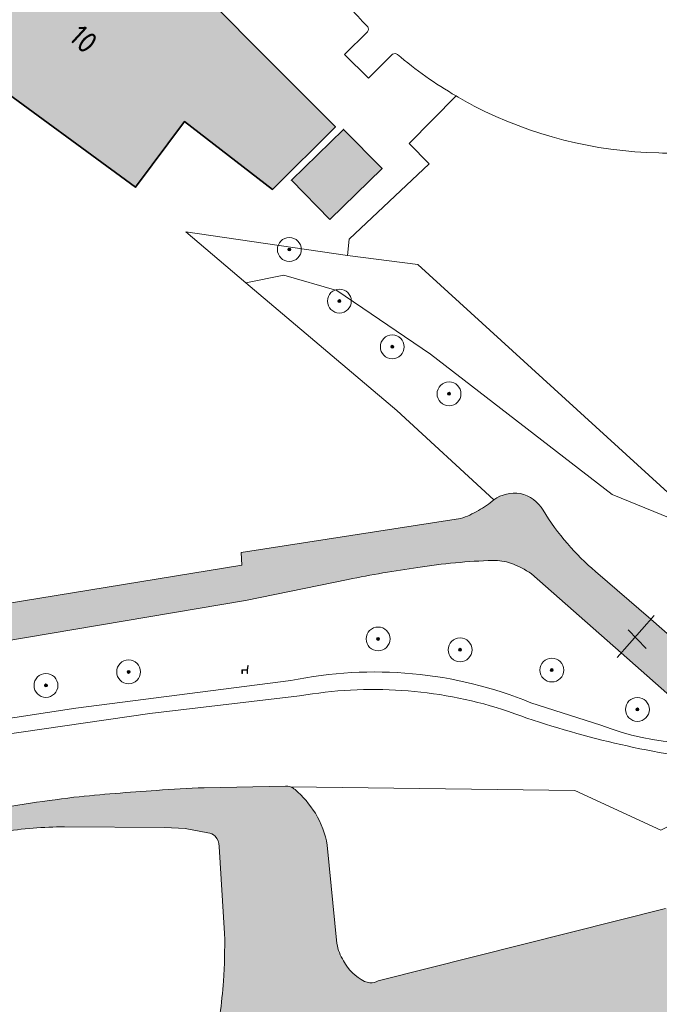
# Model space of a CAD drawing. Header units: metres. Extents: x 125349 to 128236, y 501602 to 503797.
# Tile 584 of 656: x 127441 to 127495, y 502848 to 502930. Entities that reach past the tile are written whole.
import ezdxf
from ezdxf.enums import TextEntityAlignment as Align

# ---------------------------------------------------------------- set-up
doc = ezdxf.new("R2010")
doc.units = ezdxf.units.M
doc.layers.get('0').update_dxf_attribs({"linetype": 'CONTINUOUS'})
for name, color, linetype, lineweight in [('B-WE-GR-BEPLANTING_CULTUUR_BOSPLANTSOEN-GV', 90, 'CONTINUOUS', 18), ('B-WE-GR-BOOM-S-500', 90, 'CONTINUOUS', 18), ('B-WE-GR-GROENVOORZIENING-GV', 80, 'CONTINUOUS', 18), ('B-WE-IE-MEUBILAIR_WEGMEUBILAIR-S', 7, 'CONTINUOUS', 18), ('B-WE-KW-KUNSTWERK_DUIKER-G', 170, 'CONTINUOUS', 18), ('B-WE-KW-KUNSTWERK_STUW-G', 170, 'CONTINUOUS', 18), ('B-WE-OG-BEBOUWING-GV', 7, 'CONTINUOUS', 35), ('B-WE-OG-BEBOUWING-T18', 10, 'CONTINUOUS', 18), ('B-WE-OG-TERREIN_BEGROEID-GV', 7, 'CONTINUOUS', 18), ('B-WE-OG-TERREIN_ERF-GV', 7, 'CONTINUOUS', 18), ('B-WE-OG-WATER-GV', 130, 'CONTINUOUS', 18), ('B-WE-OG-WATER_SLOOT-GV', 120, 'CONTINUOUS', 18), ('B-WE-VH-GESLOTENVERHARDING-GV', 10, 'CONTINUOUS', 18)]:
    doc.layers.add(name, color=color, linetype=linetype, lineweight=lineweight)
for name, color, linetype, lineweight, true_color in [('B-WE-OG-BEBOUWING-V', 7, 'CONTINUOUS', 18, 0xcc646e), ('B-WE-OG-WATER-V', 7, 'CONTINUOUS', 18, 0xbee8ff), ('B-WE-OG-WATER_SLOOT-V', 7, 'CONTINUOUS', 18, 0x73e9ff)]:
    doc.layers.add(name, color=color, linetype=linetype, lineweight=lineweight, true_color=true_color)
doc.styles.add('NLCS-ISO-M1000-T18', font='NLCS-ISO.ttf', dxfattribs={"height": 1.8})

# ---------------------------------------------------------------- blocks, each defined once
blk = doc.blocks.new('SIE-WEG_ZITBANK-SO')
at = {"color": 0, "linetype": 'ByBlock', "lineweight": 18}
blk.add_lwpolyline([(-0.9124999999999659, -1.631292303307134), (-0.9124999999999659, -0.1999999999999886), (1.087500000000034, -0.1999999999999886), (1.087500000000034, -1.631292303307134), (1.287500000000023, -1.631292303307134), (1.287500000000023, -0.2124515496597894), (1.536122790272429, 1.776530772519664), (1.334566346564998, 1.776530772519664), (1.112500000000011, 0), (-1.112499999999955, 0), (-1.112499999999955, -1.631292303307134)], close=True, dxfattribs=at)
blk = doc.blocks.new('SGR-BOOM_01-SO')
at = {"linetype": 'ByBlock', "lineweight": 18}
h = blk.add_hatch(color=0, dxfattribs=at)
h.dxf.hatch_style = 1
edge = h.paths.add_edge_path()
edge.add_arc((0, 0), 0.25, 0, 360)
at = {"color": 0, "linetype": 'ByBlock', "lineweight": 18}
for radius in [2, 0.25]:
    blk.add_circle((0, 0), radius, dxfattribs=at)

msp = doc.modelspace()

# ---------------------------------------------------------------- hatches: boundary and pattern name
at = {"layer": 'B-WE-OG-BEBOUWING-V'}
for points in [[(127438.336, 502925.34), (127451.015, 502916.063), (127455.116, 502921.569), (127462.485, 502915.881), (127467.757, 502921.131), (127461.244, 502927.671), (127458.119, 502930.812), (127458.263, 502930.956), (127458.037, 502931.181), (127457.894, 502931.039), (127451.828, 502937.135), (127451.976, 502937.282), (127451.747, 502937.511), (127451.6, 502937.365), (127447.11, 502941.886), (127442.889, 502937.701), (127440.612, 502939.354), (127440.424, 502939.094), (127440.586, 502938.977), (127437.863, 502935.245), (127435.286, 502931.712), (127435.12, 502931.827), (127434.932, 502931.58), (127440.124, 502927.787)], [(127467.292, 502913.37), (127471.659, 502917.637), (127470.751, 502918.562), (127469.352, 502919.986), (127468.44, 502920.914), (127464.073, 502916.647)]]:
    msp.add_hatch(color=256, dxfattribs=at).paths.add_polyline_path(points)
at = {"layer": 'B-WE-OG-WATER-V'}
h = msp.add_hatch(color=256, dxfattribs=at)
edge = h.paths.add_edge_path()
edge.add_line((127371.414, 502836.698), (127372.735, 502836.008))
edge.add_arc((127373.2363162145, 502836.9488265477), 1.066054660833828, 241.9492299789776, 281.4532015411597)
edge.add_arc((127373.2334282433, 502836.952488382), 1.070219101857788, 281.5658071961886, 319.3987742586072)
edge.add_line((127374.046, 502836.256), (127382.594, 502843.009))
edge.add_arc((127393.2829739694, 502828.835882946), 17.7519410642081, 120.04847417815, 127.02259114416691, ccw=False)
edge.add_line((127384.394, 502844.202), (127385.9, 502845.037))
edge.add_line((127385.9, 502845.037), (127387.458, 502845.753))
edge.add_line((127387.458, 502845.753), (127389.077, 502846.325))
edge.add_line((127389.077, 502846.325), (127390.75, 502846.717))
edge.add_arc((127386.0403442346, 502877.5061616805), 31.14728454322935, 278.6968214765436, 286.3338298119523)
edge.add_arc((127386.5606920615, 502873.5361810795), 27.19819814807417, 287.634019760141, 293.6012313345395)
edge.add_line((127397.45, 502848.613), (127400.303, 502850.132))
edge.add_arc((127401.0237571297, 502848.5268450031), 1.759549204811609, 82.4153989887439, 114.18134384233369, ccw=False)
edge.add_arc((127400.8674468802, 502848.6246670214), 1.691563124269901, 43.0783058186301, 76.72055261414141, ccw=False)
edge.add_line((127402.103, 502849.78), (127405.91, 502843.518))
edge.add_arc((127384.3091738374, 502831.6251345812), 24.65838475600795, 12.152309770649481, 28.836062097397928, ccw=False)
edge.add_arc((127386.4252649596, 502832.167490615), 22.47569991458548, 3.286511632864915, 11.936282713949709, ccw=False)
edge.add_arc((127417.3495418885, 502833.7965726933), 8.492373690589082, 182.298369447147, 195.549607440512)
edge.add_arc((127416.775345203, 502833.4490707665), 7.8481217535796, 194.2291345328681, 210.8552276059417)
edge.add_line((127410.038, 502829.424), (127410.092, 502829.335))
edge.add_line((127410.092, 502829.335), (127410.466, 502828.813))
edge.add_arc((127448.383440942, 502856.1315586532), 46.73367067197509, 215.7717974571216, 216.3983486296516)
edge.add_arc((127421.2563207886, 502837.1999209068), 13.69176608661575, 219.9946648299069, 231.9637319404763)
edge.add_arc((127419.1064572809, 502833.3687979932), 9.37341693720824, 227.8813041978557, 239.3005285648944)
edge.add_line((127414.321, 502825.309), (127417.927, 502822.95))
edge.add_arc((127422.2315951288, 502828.8835947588), 7.330558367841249, 234.0405563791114, 247.4804400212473)
edge.add_arc((127421.0068091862, 502825.3778855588), 3.629227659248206, 244.1428836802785, 258.3830508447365)
edge.add_arc((127407.8046550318, 502775.8277414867), 47.65604107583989, 72.82633985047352, 74.8293421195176, ccw=False)
edge.add_arc((127410.5181536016, 502788.8573389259), 34.42903785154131, 68.15875367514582, 70.73781083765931, ccw=False)
edge.add_arc((127414.4197191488, 502800.6825570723), 22.01487929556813, 61.66072035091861, 66.1337637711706, ccw=False)
edge.add_arc((127414.0625794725, 502799.9679543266), 22.81338323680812, 56.569633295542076, 61.72320332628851, ccw=False)
edge.add_arc((127414.6423841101, 502802.9527019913), 20.03665130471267, 43.90336289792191, 53.249305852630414, ccw=False)
edge.add_arc((127417.5887839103, 502804.9148456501), 16.5650648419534, 32.02450484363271, 46.08094067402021, ccw=False)
edge.add_line((127431.633, 502813.699), (127432.537, 502812.507))
edge.add_arc((127436.9437357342, 502814.7817350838), 4.959207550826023, 207.3025580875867, 236.2979577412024)
edge.add_arc((127436.9933097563, 502814.7470442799), 4.958223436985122, 235.5989199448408, 260.6995093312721)
edge.add_line((127436.192, 502809.854), (127451.6, 502807.65))
edge.add_arc((127459.4938032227, 502892.7562998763), 85.47160000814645, 264.7008473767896, 269.068306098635)
edge.add_arc((127457.3958231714, 502926.0666645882), 118.7727758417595, 270.3416252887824, 273.6514168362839)
edge.add_arc((127465.10290785, 502806.6480853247), 0.8983542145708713, 55.78903547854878, 99.15334910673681, ccw=False)
edge.add_arc((127465.0692068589, 502806.2824279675), 1.232570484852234, 22.494351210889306, 64.07911368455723, ccw=False)
edge.add_line((127466.208, 502806.754), (127467.711, 502803.668))
edge.add_arc((127468.6783670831, 502803.9148595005), 0.9983680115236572, 194.3156113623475, 245.4147905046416)
edge.add_arc((127468.7327446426, 502803.9439834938), 1.048140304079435, 243.3736907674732, 306.8269419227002)
edge.add_line((127469.361, 502803.105), (127471.388, 502803.944))
edge.add_line((127471.388, 502803.944), (127473.464, 502804.804))
edge.add_arc((127472.5575890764, 502806.3409529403), 1.784322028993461, 300.5297827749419, 322.2272478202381)
edge.add_arc((127472.2194915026, 502806.2613120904), 2.020911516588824, 329.9064468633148, 344.4044468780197)
edge.add_line((127474.166, 502805.718), (127475.697, 502812.528))
edge.add_line((127475.697, 502812.528), (127478.26, 502823.928))
edge.add_arc((127481.2272063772, 502823.5447016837), 2.991860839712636, 116.12067873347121, 172.6393970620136, ccw=False)
edge.add_line((127479.91, 502826.231), (127483.554, 502828.179))
edge.add_line((127483.554, 502828.179), (127491.311, 502832.326))
edge.add_arc((127487.3573170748, 502839.0559105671), 7.805338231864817, 300.4333526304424, 313.3064426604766)
edge.add_arc((127487.4764995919, 502838.6424786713), 7.425347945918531, 314.8255197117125, 326.3689239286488)
edge.add_line((127493.659, 502834.53), (127494.311, 502835.433))
edge.add_line((127494.311, 502835.433), (127500, 502843.563))
edge.add_line((127500, 502843.563), (127502.103, 502846.623))
edge.add_arc((127502.8690187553, 502846.4434447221), 0.786781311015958, 113.1265441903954, 166.8079973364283, ccw=False)
edge.add_arc((127502.8836421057, 502846.430841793), 0.8041598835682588, 66.44561218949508, 113.73204899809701, ccw=False)
edge.add_line((127503.205, 502847.168), (127504.224, 502846.87))
edge.add_line((127504.224, 502846.87), (127505.196, 502846.585))
edge.add_line((127505.196, 502846.585), (127505.334, 502846.545))
edge.add_line((127505.334, 502846.545), (127505.951, 502846.365))
edge.add_line((127505.951, 502846.365), (127507.317, 502848.644))
edge.add_line((127507.317, 502848.644), (127506.876, 502849.046))
edge.add_line((127506.876, 502849.046), (127506.743, 502849.168))
edge.add_line((127506.743, 502849.168), (127506.493, 502849.396))
edge.add_line((127506.493, 502849.396), (127505.714, 502850.108))
edge.add_line((127505.714, 502850.108), (127502.963, 502852.622))
edge.add_line((127502.963, 502852.622), (127502.364, 502853.124))
edge.add_line((127502.364, 502853.124), (127501.664, 502853.425))
edge.add_line((127501.664, 502853.425), (127500, 502854.268))
edge.add_line((127500, 502854.268), (127497.274, 502855.51))
edge.add_arc((127496.1032092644, 502852.7350709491), 3.011807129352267, 67.12427455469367, 87.09210342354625)
edge.add_arc((127496.1383272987, 502852.9662392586), 2.779252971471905, 87.5733892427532, 105.2990882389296)
edge.add_line((127495.405, 502855.647), (127471.342, 502849.593))
edge.add_arc((127470.7152996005, 502850.6537170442), 1.232020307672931, 266.4959669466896, 300.5757457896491, ccw=False)
edge.add_arc((127470.7644999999, 502850.8739999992), 1.455335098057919, 246.8350110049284, 265.09250205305, ccw=False)
edge.add_arc((127472.1141432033, 502853.255520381), 4.186820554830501, 208.6518144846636, 242.67135487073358, ccw=False)
edge.add_arc((127471.9291634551, 502853.406847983), 4.103033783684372, 189.9626194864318, 211.7462965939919, ccw=False)
edge.add_line((127467.888, 502852.697), (127467.081, 502860.951))
edge.add_arc((127458.6494681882, 502859.3001197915), 8.591631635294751, 11.07827010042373, 30.14691337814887)
edge.add_arc((127458.67799832, 502859.0216221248), 8.710565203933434, 31.82550558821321, 49.14489668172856)
edge.add_arc((127463.5919277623, 502864.7026841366), 1.199162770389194, 49.16751317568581, 70.2065845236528)
edge.add_arc((127463.5866534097, 502864.6779122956), 1.224261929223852, 70.3669103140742, 90.9666308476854)
edge.add_line((127463.566, 502865.902), (127456.776, 502865.762))
edge.add_arc((127459.8263491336, 502776.5312932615), 89.28282956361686, 91.9578921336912, 94.53173537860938)
edge.add_arc((127463.5245389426, 502694.8671892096), 171.0061950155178, 93.60502601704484, 95.92774862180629)
edge.add_arc((127466.3742531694, 502699.9201861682), 166.3083899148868, 97.08413099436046, 99.9800967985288)
edge.add_line((127437.552, 502863.712), (127432.239, 502862.504))
edge.add_line((127432.239, 502862.504), (127429.284, 502862.026))
edge.add_line((127429.284, 502862.026), (127423.724, 502861.069))
edge.add_line((127423.724, 502861.069), (127415.008, 502859.536))
edge.add_line((127415.008, 502859.536), (127410.6, 502858.719))
edge.add_arc((127413.6492154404, 502843.3258082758), 15.69229321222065, 101.2045895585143, 115.1022325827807)
edge.add_arc((127410.7489411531, 502848.249147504), 10.01799561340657, 112.025502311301, 125.8623444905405)
edge.add_arc((127379.4178955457, 502887.7271980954), 40.39453017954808, 301.04863481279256, 309.074875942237, ccw=False)
edge.add_arc((127386.3327567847, 502874.9341168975), 25.87665024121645, 292.01356355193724, 302.54130390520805, ccw=False)
edge.add_arc((127384.9261325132, 502877.9757345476), 29.22421881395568, 285.07325108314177, 292.3350907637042, ccw=False)
edge.add_line((127392.526, 502849.757), (127390.268, 502849.071))
edge.add_line((127390.268, 502849.071), (127385.054, 502847.123))
edge.add_arc((127397.0657666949, 502816.090121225), 33.27644969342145, 111.1597174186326, 114.2471701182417)
edge.add_arc((127390.513953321, 502832.2766786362), 15.8415007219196, 116.6840746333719, 127.2054309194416)
edge.add_line((127380.935, 502844.894), (127371.831, 502837.39))
edge.add_line((127371.831, 502837.39), (127371.155, 502836.833))
edge.add_line((127371.155, 502836.833), (127371.414, 502836.698))
edge = h.paths.add_edge_path(flags=16)
edge.add_arc((127428.0290852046, 502839.8470175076), 18.23892643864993, 221.0383265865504, 243.1944993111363)
edge.add_arc((127426.2799450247, 502836.2633699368), 14.25167645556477, 242.9737398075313, 279.878685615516)
edge.add_arc((127428.5091848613, 502823.4359809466), 1.23203041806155, 280.0885687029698, 302.7675929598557)
edge.add_line((127429.176, 502822.4), (127452.483, 502837.628))
edge.add_arc((127445.1672922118, 502848.851778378), 13.39749161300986, 303.0964844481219, 323.485926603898)
edge.add_arc((127447.9045479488, 502847.2299481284), 10.2376755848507, 321.6653939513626, 331.3409813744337)
edge.add_arc((127438.9422804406, 502851.4431397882), 20.13158041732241, 333.0523935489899, 338.2063807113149)
edge.add_arc((127411.4212721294, 502852.9924007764), 47.08641423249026, 348.9517889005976, 355.8294322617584)
edge.add_arc((127412.6814518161, 502852.6819278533), 45.8075108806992, 356.1021103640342, 361.0683305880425)
edge.add_line((127458.481, 502853.536), (127458.03, 502860.836))
edge.add_arc((127456.8321430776, 502860.8477499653), 1.197914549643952, 359.4379947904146, 405.0132953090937)
edge.add_arc((127456.8833128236, 502860.8264409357), 1.177927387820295, 47.50719287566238, 80.4372089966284)
edge.add_line((127457.079, 502861.988), (127455.176, 502862.341))
edge.add_line((127455.176, 502862.341), (127453.475, 502862.441))
edge.add_line((127453.475, 502862.441), (127445.071, 502862.492))
edge.add_arc((127445.612946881, 502822.0697620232), 40.42587079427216, 90.76812690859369, 98.23300488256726)
edge.add_arc((127443.9570981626, 502830.554664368), 31.79412268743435, 97.4693418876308, 103.4405307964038)
edge.add_line((127436.567, 502861.478), (127432.715, 502860.585))
edge.add_line((127432.715, 502860.585), (127420.509, 502858.531))
edge.add_line((127420.509, 502858.531), (127412.558, 502857.181))
edge.add_arc((127416.153757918, 502838.0975573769), 19.41924965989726, 100.6707300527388, 112.5585592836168)
edge.add_arc((127416.5532447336, 502838.0132771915), 19.6532180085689, 113.5398782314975, 126.1636743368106)
edge.add_line((127404.956, 502853.88), (127403.103, 502852.271))
edge.add_line((127403.103, 502852.271), (127407.608, 502844.653))
edge.add_arc((127383.9633766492, 502830.8501290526), 27.37859491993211, 21.670101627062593, 30.274828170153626, ccw=False)
edge.add_arc((127384.0438966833, 502831.5445277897), 27.05435504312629, 10.890547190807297, 20.366292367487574, ccw=False)
edge.add_arc((127381.8921315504, 502829.9175432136), 29.49881700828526, 5.232967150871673, 13.204740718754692, ccw=False)
edge.add_arc((127430.4703064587, 502838.555482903), 20.10226669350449, 197.2091923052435, 205.1381306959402)
edge.add_arc((127420.5380006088, 502835.7219856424), 10.04415443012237, 214.6171562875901, 231.4024992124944)
at = {"layer": 'B-WE-OG-WATER_SLOOT-V'}
h = msp.add_hatch(color=256, dxfattribs=at)
edge = h.paths.add_edge_path()
edge.add_line((127417.499, 502877.742), (127414.104, 502877.361))
edge.add_line((127414.104, 502877.361), (127414.057, 502877.356))
edge.add_line((127414.057, 502877.356), (127413.946, 502877.343))
edge.add_arc((127423.4825353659, 502795.9336759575), 81.96599019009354, 96.68135099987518, 99.25786978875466)
edge.add_arc((127419.3132445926, 502814.2448405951), 63.23340274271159, 98.19847281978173, 103.4615177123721)
edge.add_arc((127428.2106786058, 502789.9458202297), 88.9865586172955, 105.3911535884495, 111.7819246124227)
edge.add_arc((127433.8872155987, 502770.9080837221), 108.7862569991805, 110.8374473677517, 114.8386428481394)
edge.add_line((127388.19, 502869.631), (127387.948, 502869.514))
edge.add_line((127387.948, 502869.514), (127381.038, 502866.175))
edge.add_arc((127395.6029357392, 502830.6488858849), 38.39586093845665, 112.2925645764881, 118.3269691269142)
edge.add_arc((127392.8742040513, 502833.3042861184), 34.78239568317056, 116.4454838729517, 123.7819824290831)
edge.add_line((127373.534, 502862.214), (127368.129, 502858.368))
edge.add_arc((127366.6315625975, 502860.6579957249), 2.736128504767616, 245.110284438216, 303.18083401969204, ccw=False)
edge.add_arc((127366.5550136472, 502860.6917174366), 2.735779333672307, 191.9982213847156, 246.8620649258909, ccw=False)
edge.add_line((127363.879, 502860.123), (127359.756, 502883.606))
edge.add_line((127359.756, 502883.606), (127359.664, 502884.132))
edge.add_line((127359.664, 502884.132), (127358.209, 502893.638))
edge.add_line((127358.209, 502893.638), (127354.042, 502918.753))
edge.add_arc((127353.3098367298, 502918.4960475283), 0.7759430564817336, 19.33850682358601, 51.58228781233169)
edge.add_arc((127353.294406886, 502918.3939832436), 0.8670194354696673, 54.97650491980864, 79.32578705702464)
edge.add_arc((127353.45, 502919.236), 0.01118033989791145, 63.43494882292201, 100.3048464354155)
edge.add_arc((127353.2964747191, 502918.380929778), 0.8792255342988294, 80.07613006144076, 97.80987438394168)
edge.add_line((127353.177, 502919.252), (127352.695, 502919.201))
edge.add_arc((127352.8561622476, 502918.5048488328), 0.714562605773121, 103.0346174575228, 148.331210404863)
edge.add_arc((127352.8188547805, 502918.3782530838), 0.7600165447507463, 138.6864788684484, 185.2280716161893)
edge.add_arc((127352.8595014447, 502918.3838294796), 0.801004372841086, 185.360362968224, 197.1225945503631)
edge.add_line((127352.094, 502918.148), (127352.145, 502917.703))
edge.add_line((127352.145, 502917.703), (127355.608, 502894.087))
edge.add_line((127355.608, 502894.087), (127357.414, 502881.68))
edge.add_line((127357.414, 502881.68), (127358.618, 502874.875))
edge.add_line((127358.618, 502874.875), (127362.328, 502855.852))
edge.add_arc((127365.5218282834, 502856.2839561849), 3.22290633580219, 187.7023547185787, 210.0103264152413)
edge.add_arc((127364.9667539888, 502855.8849389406), 2.543583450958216, 208.480670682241, 234.1203815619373)
edge.add_arc((127365.2137461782, 502855.9200627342), 2.722726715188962, 230.3394835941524, 276.7125285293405)
edge.add_arc((127365.2678630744, 502855.9023208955), 2.699275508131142, 275.6156506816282, 309.4501327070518)
edge.add_line((127366.983, 502853.818), (127368.233, 502854.565))
edge.add_line((127368.233, 502854.565), (127373.334, 502858.72))
edge.add_arc((127384.6589769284, 502846.0270808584), 17.01074068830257, 121.82801758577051, 131.7402335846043, ccw=False)
edge.add_arc((127388.7962917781, 502837.6193078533), 26.35220216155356, 114.57220737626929, 119.8299044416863, ccw=False)
edge.add_line((127377.838, 502861.585), (127388.089, 502866.078))
edge.add_line((127388.089, 502866.078), (127394.69, 502869.027))
edge.add_arc((127413.0759970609, 502831.045415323), 42.19769736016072, 112.3290912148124, 115.83053872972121, ccw=False)
edge.add_arc((127417.5804058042, 502819.4753889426), 54.61198966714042, 108.39799196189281, 112.08873395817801, ccw=False)
edge.add_arc((127417.1174030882, 502818.6917951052), 55.21367062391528, 103.05222239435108, 107.6854280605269, ccw=False)
edge.add_arc((127416.4866072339, 502821.546091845), 52.29066603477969, 97.90391644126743, 103.08521735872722, ccw=False)
edge.add_line((127409.296, 502873.34), (127418.001, 502874.34))
edge.add_line((127418.001, 502874.34), (127419.402, 502874.54))
edge.add_line((127419.402, 502874.54), (127460.221, 502881.456))
edge.add_line((127460.221, 502881.456), (127468.825, 502883.204))
edge.add_arc((127487.8740016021, 502789.7017035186), 95.42297369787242, 97.9525204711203, 101.51514763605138, ccw=False)
edge.add_arc((127482.2965591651, 502837.0246699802), 47.79441566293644, 91.6192611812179, 99.17951483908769, ccw=False)
edge.add_arc((127481.0415658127, 502880.693204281), 4.107907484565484, 70.23068064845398, 91.33304164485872, ccw=False)
edge.add_arc((127480.2374683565, 502878.0588970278), 6.860241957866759, 54.89125631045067, 71.35246418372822, ccw=False)
edge.add_line((127484.183, 502883.671), (127491.675, 502877.047))
edge.add_line((127491.675, 502877.047), (127496.695, 502872.608))
edge.add_arc((127497.6702830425, 502873.4448433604), 1.285100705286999, 220.6313026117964, 271.1466583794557)
edge.add_arc((127497.676968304, 502873.4738971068), 1.314034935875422, 270.8298668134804, 324.2944389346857)
edge.add_line((127498.744, 502872.707), (127500, 502874.122))
edge.add_line((127500, 502874.122), (127510.881, 502886.525))
edge.add_arc((127514.9258915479, 502882.8817005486), 5.44378347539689, 125.2376038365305, 137.9901233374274, ccw=False)
edge.add_arc((127514.236546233, 502883.7073598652), 4.37254089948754, 105.9769723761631, 124.10204610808, ccw=False)
edge.add_line((127513.033, 502887.911), (127536.248, 502891.968))
edge.add_arc((127535.776353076, 502896.0229066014), 4.082244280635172, 276.6345522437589, 287.2366528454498)
edge.add_arc((127535.7495757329, 502896.0652950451), 4.130684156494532, 287.417170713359, 298.8704930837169)
edge.add_arc((127535.5205590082, 502895.8927140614), 4.099968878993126, 302.8408110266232, 329.3568019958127)
edge.add_line((127539.048, 502893.803), (127543.97, 502903.458))
edge.add_line((127543.97, 502903.458), (127546.229, 502907.505))
edge.add_line((127546.229, 502907.505), (127548.537, 502911.301))
edge.add_line((127548.537, 502911.301), (127551.196, 502915.498))
edge.add_line((127551.196, 502915.498), (127559.771, 502927.635))
edge.add_line((127559.771, 502927.635), (127569.701, 502941.871))
edge.add_line((127569.701, 502941.871), (127572.609, 502945.867))
edge.add_line((127572.609, 502945.867), (127581.635, 502957.852))
edge.add_line((127581.635, 502957.852), (127586.046, 502963.146))
edge.add_line((127586.046, 502963.146), (127619.543, 502999.977))
edge.add_line((127619.543, 502999.977), (127619.565, 503000))
edge.add_line((127619.565, 503000), (127634.867, 503016.069))
edge.add_line((127634.867, 503016.069), (127641.81, 503022.929))
edge.add_line((127641.81, 503022.929), (127649.204, 503029.642))
edge.add_line((127649.204, 503029.642), (127670.935, 503050.179))
edge.add_line((127670.935, 503050.179), (127676.442, 503055.376))
edge.add_line((127676.442, 503055.376), (127690.738, 503067.949))
edge.add_line((127690.738, 503067.949), (127707.373, 503081.841))
edge.add_line((127707.373, 503081.841), (127712.689, 503085.887))
edge.add_line((127712.689, 503085.887), (127737.288, 503104.247))
edge.add_line((127737.288, 503104.247), (127743.6, 503108.751))
edge.add_line((127743.6, 503108.751), (127759.56, 503119.687))
edge.add_line((127759.56, 503119.687), (127765.474, 503124.088))
edge.add_line((127765.474, 503124.088), (127774.514, 503131.265))
edge.add_line((127774.514, 503131.265), (127781.659, 503137.926))
edge.add_line((127781.659, 503137.926), (127789.002, 503144.889))
edge.add_line((127789.002, 503144.889), (127794.105, 503150.583))
edge.add_line((127794.105, 503150.583), (127800.488, 503158.689))
edge.add_line((127800.488, 503158.689), (127810.777, 503172.028))
edge.add_line((127810.777, 503172.028), (127825.108, 503192.552))
edge.add_line((127825.108, 503192.552), (127838.394, 503212.418))
edge.add_line((127838.394, 503212.418), (127843.43, 503220.112))
edge.add_line((127843.43, 503220.112), (127844.164, 503221.345))
edge.add_line((127844.164, 503221.345), (127844.723, 503222.356))
edge.add_line((127844.723, 503222.356), (127845.073, 503222.973))
edge.add_arc((127843.688682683, 503223.7591822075), 1.591985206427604, 330.4068682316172, 353.6823729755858)
edge.add_arc((127843.639272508, 503223.6619899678), 1.633590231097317, 357.2635761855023, 389.3627460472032)
edge.add_arc((127844.2675745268, 503223.6947610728), 1.105844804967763, 44.00393114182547, 93.08815682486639)
edge.add_arc((127844.1617295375, 503223.6092304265), 1.190668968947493, 87.77287389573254, 123.0714487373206)
edge.add_line((127843.512, 503224.607), (127842.919, 503223.805))
edge.add_line((127842.919, 503223.805), (127842.067, 503223.038))
edge.add_line((127842.067, 503223.038), (127839.447, 503220.122))
edge.add_line((127839.447, 503220.122), (127836.854, 503217.256))
edge.add_line((127836.854, 503217.256), (127824.889, 503200.852))
edge.add_line((127824.889, 503200.852), (127813.128, 503184))
edge.add_line((127813.128, 503184), (127806.062, 503173.889))
edge.add_line((127806.062, 503173.889), (127788.647, 503151.488))
edge.add_arc((127667.3730589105, 503257.5605789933), 161.1172268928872, 311.7270927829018, 318.8253471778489, ccw=False)
edge.add_arc((127630.2803148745, 503300.8419887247), 218.1103712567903, 309.715638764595, 311.431774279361, ccw=False)
edge.add_line((127769.648, 503133.066), (127760.632, 503126.123))
edge.add_line((127760.632, 503126.123), (127742.763, 503113.295))
edge.add_line((127742.763, 503113.295), (127711.108, 503089.674))
edge.add_line((127711.108, 503089.674), (127686.971, 503070.017))
edge.add_line((127686.971, 503070.017), (127667.514, 503052.7))
edge.add_line((127667.514, 503052.7), (127647.865, 503034.179))
edge.add_arc((127647.2093284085, 503034.6045946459), 0.7816879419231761, 266.96931750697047, 327.01250745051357, ccw=False)
edge.add_arc((127647.2137214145, 503034.5865803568), 0.7639497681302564, 204.3991207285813, 266.56887063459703, ccw=False)
edge.add_line((127646.518, 503034.271), (127602.393, 503079.459))
edge.add_line((127602.393, 503079.459), (127579.805, 503102.37))
edge.add_arc((127574.4262436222, 503094.4812192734), 9.547977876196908, 55.71291356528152, 74.41173836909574)
edge.add_arc((127574.8288348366, 503094.6749936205), 9.259233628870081, 76.48956315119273, 92.82182896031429)
edge.add_arc((127574.823827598, 503094.6385762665), 9.29536280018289, 92.77995132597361, 98.8609359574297)
edge.add_arc((127574.5697656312, 503092.5692290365), 11.31523277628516, 95.97455199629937, 107.5967060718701)
edge.add_line((127571.149, 503103.355), (127566.809, 503101.614))
edge.add_line((127566.809, 503101.614), (127561.977, 503099.366))
edge.add_line((127561.977, 503099.366), (127558.346, 503096.926))
edge.add_arc((127560.2694383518, 503094.8258554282), 2.847845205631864, 132.4853211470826, 165.7678904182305)
edge.add_arc((127560.2777515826, 503094.8264730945), 2.855752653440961, 165.8209080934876, 194.2607679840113)
edge.add_line((127557.51, 503094.123), (127558.613, 503092.786))
edge.add_line((127558.613, 503092.786), (127559.721, 503091.864))
edge.add_line((127559.721, 503091.864), (127562.813, 503095.429))
edge.add_line((127562.813, 503095.429), (127564.7, 503096.544))
edge.add_arc((127594.4281477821, 503043.6909570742), 60.63997787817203, 114.18593768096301, 119.3563627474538, ccw=False)
edge.add_arc((127571.9852194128, 503092.7912163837), 6.664401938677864, 89.21950905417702, 111.11894739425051, ccw=False)
edge.add_arc((127572.3501006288, 503093.4539633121), 6.007293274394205, 69.23399443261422, 92.61519838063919, ccw=False)
edge.add_arc((127572.0160151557, 503093.4919677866), 6.098919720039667, 47.492170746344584, 66.17130432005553, ccw=False)
edge.add_line((127576.137, 503097.988), (127601.601, 503072.351))
edge.add_line((127601.601, 503072.351), (127602.075, 503071.867))
edge.add_line((127602.075, 503071.867), (127615.894, 503057.761))
edge.add_line((127615.894, 503057.761), (127641.389, 503031.735))
edge.add_arc((127638.9239632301, 503029.6975859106), 3.1980404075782, 15.942504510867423, 39.57457669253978, ccw=False)
edge.add_arc((127639.4670127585, 503030.3024484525), 2.5467213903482, -32.66276238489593, 6.166220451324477, ccw=False)
edge.add_arc((127639.5221749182, 503029.9626518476), 2.331028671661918, 303.8616662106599, 333.64953497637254, ccw=False)
edge.add_line((127640.821, 503028.027), (127621.823, 503009.208))
edge.add_line((127621.823, 503009.208), (127613.303, 503000))
edge.add_line((127613.303, 503000), (127589.067, 502973.545))
edge.add_line((127589.067, 502973.545), (127573.527, 502954.67))
edge.add_line((127573.527, 502954.67), (127560.387, 502936.189))
edge.add_line((127560.387, 502936.189), (127547.899, 502917.807))
edge.add_line((127547.899, 502917.807), (127535.207, 502897.375))
edge.add_arc((127532.0518470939, 502899.5612105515), 3.838555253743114, 309.7040226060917, 325.28184899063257, ccw=False)
edge.add_arc((127531.3728627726, 502901.3537040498), 5.68557185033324, 294.2054178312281, 303.4161696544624, ccw=False)
edge.add_line((127533.704, 502896.168), (127513.895, 502893.316))
edge.add_arc((127515.7818036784, 502885.2662247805), 8.267944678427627, 103.1915391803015, 116.9085366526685)
edge.add_arc((127515.7679597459, 502885.9588273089), 7.649992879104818, 119.1642862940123, 146.537187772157)
edge.add_line((127509.386, 502890.177), (127500, 502879.601))
edge.add_line((127500, 502879.601), (127498.792, 502878.268))
edge.add_arc((127497.4573269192, 502879.1835280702), 1.618500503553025, 265.98488129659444, 325.55156081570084, ccw=False)
edge.add_arc((127497.3838501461, 502879.1193211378), 1.550833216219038, 222.5297426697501, 268.5275679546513, ccw=False)
edge.add_line((127496.241, 502878.071), (127494.16, 502879.87))
edge.add_line((127494.16, 502879.87), (127489.535, 502883.868))
edge.add_arc((127503.332388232, 502900.0812736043), 21.28939085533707, 220.6662698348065, 229.6024372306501, ccw=False)
edge.add_arc((127504.0851791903, 502900.698687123), 22.26274626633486, 211.676545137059, 220.609036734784, ccw=False)
edge.add_arc((127482.6114901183, 502887.5456014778), 2.920088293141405, 30.0533566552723, 77.73127932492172)
edge.add_arc((127482.7552928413, 502887.4465422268), 2.990695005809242, 80.82811498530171, 125.2788041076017)
edge.add_arc((127477.0725187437, 502894.2358991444), 5.877929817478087, 296.8573994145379, 312.29421382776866, ccw=False)
edge.add_arc((127476.4231217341, 502894.3373520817), 6.284505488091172, 286.6710613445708, 301.72731596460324, ccw=False)
edge.add_line((127478.226, 502888.317), (127459.869, 502885.459))
edge.add_line((127459.869, 502885.459), (127459.919, 502884.408))
edge.add_line((127459.919, 502884.408), (127418.899, 502877.692))
edge.add_line((127418.899, 502877.692), (127417.499, 502877.742))

# ---------------------------------------------------------------- linework, layer by layer
at = {"layer": 'B-WE-GR-BEPLANTING_CULTUUR_BOSPLANTSOEN-GV', "flags": 128}
for points in [[(127520.92, 502914.62), (127519.259, 502908.224), (127500.471, 502888.999), (127500.718, 502888.782), (127500, 502887.929), (127499.665, 502887.532), (127499.295, 502887.846), (127498.901, 502887.356), (127497.351, 502888.601), (127497.495, 502888.762), (127495.774, 502888.331), (127490.918, 502890.314), (127475.719, 502902.07), (127467.884, 502907.403), (127463.427, 502908.693), (127460.248, 502908.071), (127472.892, 502897.352), (127481.028, 502889.888)], [(127489.535, 502883.868), (127494.16, 502879.87)], [(127494.16, 502879.87), (127496.241, 502878.071)]]:
    msp.add_lwpolyline(points, dxfattribs=at)
at = {"layer": 'B-WE-GR-BEPLANTING_CULTUUR_BOSPLANTSOEN-GV'}
for points in [[(127481.028, 502889.888, -0.1964218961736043), (127483.232, 502890.399)], [(127483.232, 502890.399, -0.2110881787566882), (127485.139, 502889.008)], [(127485.139, 502889.008, 0.03899509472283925), (127487.184, 502886.208)], [(127487.184, 502886.208, 0.03901115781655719), (127489.535, 502883.868)]]:
    msp.add_lwpolyline(points, format="xyb", dxfattribs=at)
at = {"layer": 'B-WE-GR-GROENVOORZIENING-GV', "flags": 128}
for points in [[(127477.859, 502923.712), (127473.938, 502919.739), (127475.618, 502918.038), (127468.923, 502911.719), (127468.767, 502910.358), (127474.665, 502909.594), (127497.495, 502888.762), (127497.351, 502888.601), (127498.901, 502887.356), (127499.295, 502887.846), (127499.665, 502887.532), (127500, 502887.929), (127500.718, 502888.782), (127500.471, 502888.999)], [(127528.764, 502876.929), (127527.676, 502877.167), (127525.586, 502877.452), (127495.002, 502862.204), (127487.81, 502865.527), (127463.998, 502865.831)], [(127463.998, 502865.831), (127487.81, 502865.527), (127495.002, 502862.204), (127525.586, 502877.452)], [(127464.762, 502873.448), (127452.218, 502871.991), (127430.848, 502868.89)], [(127456.776, 502865.762), (127463.566, 502865.902)], [(127457.079, 502861.988), (127455.176, 502862.341), (127453.475, 502862.441), (127445.071, 502862.492)], [(127467.081, 502860.951), (127467.888, 502852.697)], [(127458.481, 502853.536), (127458.03, 502860.836)], [(127471.342, 502849.593), (127495.405, 502855.647)]]:
    msp.add_lwpolyline(points, dxfattribs=at)
at = {"layer": 'B-WE-GR-GROENVOORZIENING-GV'}
for points in [[(127479.379, 502922.867, -0.01234284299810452), (127477.859, 502923.712)], [(127494.834, 502918.943, -0.1147938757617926), (127479.379, 502922.867)], [(127500, 502919.174, -0.03930336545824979), (127494.834, 502918.943)], [(127481.741, 502872.321, 0.1212687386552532), (127464.762, 502873.448)], [(127498.626, 502868.105, -0.05400246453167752), (127481.741, 502872.321)], [(127463.566, 502865.902, -0.09012607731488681), (127463.998, 502865.831)], [(127445.864, 502864.959, -0.01013513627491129), (127452.772, 502865.535)], [(127452.772, 502865.535, -0.01123098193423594), (127456.776, 502865.762)], [(127463.998, 502865.831, -0.09205901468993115), (127464.376, 502865.61)], [(127464.376, 502865.61, -0.07571428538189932), (127466.079, 502863.615)], [(127437.552, 502863.712, -0.01263670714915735), (127445.864, 502864.959)], [(127466.079, 502863.615, -0.08339518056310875), (127467.081, 502860.951)], [(127445.071, 502862.492, 0.03258319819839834), (127439.824, 502862.079)], [(127457.679, 502861.695, 0.1446813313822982), (127457.079, 502861.988)], [(127458.03, 502860.836, 0.2015232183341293), (127457.679, 502861.695)], [(127458.383, 502849.568, 0.02167261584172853), (127458.481, 502853.536)], [(127467.888, 502852.697, 0.0953364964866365), (127468.44, 502851.248)], [(127468.44, 502851.248, 0.1495381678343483), (127470.192, 502849.536)], [(127457.635, 502843.969, 0.03001839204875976), (127458.383, 502849.568)], [(127470.192, 502849.536, 0.07983228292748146), (127470.64, 502849.424)], [(127470.64, 502849.424, 0.1498068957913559), (127471.342, 502849.593)]]:
    msp.add_lwpolyline(points, format="xyb", dxfattribs=at)
at = {"layer": 'B-WE-KW-KUNSTWERK_DUIKER-G', "flags": 128}
msp.add_lwpolyline([(127493.789, 502877.43), (127492.257, 502878.999)], dxfattribs=at)
at = {"layer": 'B-WE-KW-KUNSTWERK_STUW-G', "flags": 128}
msp.add_lwpolyline([(127491.353, 502876.682), (127494.452, 502880.202)], dxfattribs=at)
at = {"layer": 'B-WE-OG-BEBOUWING-GV', "flags": 128}
for points in [[(127438.336, 502925.34), (127451.015, 502916.063), (127455.116, 502921.569), (127462.485, 502915.881), (127467.757, 502921.131), (127461.244, 502927.671), (127458.119, 502930.812), (127458.263, 502930.956), (127458.037, 502931.181), (127457.894, 502931.039), (127451.828, 502937.135), (127451.976, 502937.282), (127451.747, 502937.511), (127451.6, 502937.365), (127447.11, 502941.886), (127442.889, 502937.701), (127440.612, 502939.354), (127440.424, 502939.094), (127440.586, 502938.977), (127437.863, 502935.245), (127435.286, 502931.712), (127435.12, 502931.827), (127434.932, 502931.58), (127440.124, 502927.787)], [(127467.292, 502913.37), (127471.659, 502917.637), (127470.751, 502918.562), (127469.352, 502919.986), (127468.44, 502920.914), (127464.073, 502916.647)]]:
    msp.add_lwpolyline(points, close=True, dxfattribs=at)
at = {"layer": 'B-WE-OG-TERREIN_BEGROEID-GV', "flags": 128}
msp.add_lwpolyline([(127468.767, 502910.358), (127455.226, 502912.329), (127460.248, 502908.071), (127463.427, 502908.693), (127467.884, 502907.403), (127475.719, 502902.07), (127490.918, 502890.314), (127495.774, 502888.331), (127497.495, 502888.762), (127474.665, 502909.594)], close=True, dxfattribs=at)
at = {"layer": 'B-WE-OG-TERREIN_BEGROEID-GV'}
for points in [[(127474.672, 502884.207, 0.01554614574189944), (127468.825, 502883.204)], [(127480.946, 502884.8, 0.03299980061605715), (127474.672, 502884.207)], [(127482.431, 502884.559, 0.09233751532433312), (127480.946, 502884.8)], [(127484.183, 502883.671, 0.07194933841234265), (127482.431, 502884.559)], [(127464.013, 502874.739, -0.1489975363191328), (127484.127, 502872.882)], [(127489.993, 502870.994, 0.1682341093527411), (127504.027, 502870.423)]]:
    msp.add_lwpolyline(points, format="xyb", dxfattribs=at)
at = {"layer": 'B-WE-OG-TERREIN_BEGROEID-GV', "flags": 128}
for points in [[(127491.675, 502877.047), (127484.183, 502883.671)], [(127468.825, 502883.204), (127460.221, 502881.456), (127419.402, 502874.54), (127418.001, 502874.34), (127418.252, 502871.838), (127418.406, 502867.912)], [(127496.695, 502872.608), (127491.675, 502877.047)], [(127428.303, 502869.705), (127446.024, 502872.417), (127464.013, 502874.739)], [(127484.127, 502872.882), (127489.993, 502870.994)]]:
    msp.add_lwpolyline(points, dxfattribs=at)
at = {"layer": 'B-WE-OG-TERREIN_ERF-GV'}
for points in [[(127470.46, 502929.513, -0.03434846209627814), (127467.305, 502933.226)], [(127470.452, 502929.091, 0.2748726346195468), (127470.46, 502929.513)], [(127472.947, 502927.197, 0.3557283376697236), (127472.545, 502927.202)], [(127477.859, 502923.712, -0.04252169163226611), (127472.947, 502927.197)], [(127479.728, 502888.992, 0.06745785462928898), (127481.028, 502889.888)], [(127478.226, 502888.317, 0.06578997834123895), (127479.728, 502888.992)]]:
    msp.add_lwpolyline(points, format="xyb", dxfattribs=at)
at = {"layer": 'B-WE-OG-TERREIN_ERF-GV', "flags": 128}
for points in [[(127458.119, 502930.812), (127461.244, 502927.671), (127467.757, 502921.131), (127462.485, 502915.881), (127455.116, 502921.569), (127451.015, 502916.063), (127438.336, 502925.34)], [(127472.545, 502927.202), (127470.534, 502925.191), (127468.528, 502927.195), (127470.452, 502929.091)], [(127481.028, 502889.888), (127472.892, 502897.352), (127460.248, 502908.071), (127455.226, 502912.329), (127468.767, 502910.358), (127468.923, 502911.719), (127475.618, 502918.038), (127473.938, 502919.739), (127477.859, 502923.712)], [(127417.499, 502877.742), (127418.899, 502877.692), (127459.919, 502884.408), (127459.869, 502885.459), (127478.226, 502888.317)]]:
    msp.add_lwpolyline(points, dxfattribs=at)
msp.add_lwpolyline([(127467.292, 502913.37), (127464.073, 502916.647), (127468.44, 502920.914), (127469.352, 502919.986), (127470.751, 502918.562), (127471.659, 502917.637)], close=True, dxfattribs=at)
at = {"layer": 'B-WE-OG-WATER-GV', "flags": 128}
for points in [[(127463.566, 502865.902), (127456.776, 502865.762)], [(127445.071, 502862.492), (127453.475, 502862.441), (127455.176, 502862.341), (127457.079, 502861.988)], [(127467.888, 502852.697), (127467.081, 502860.951)], [(127458.03, 502860.836), (127458.481, 502853.536)], [(127495.405, 502855.647), (127471.342, 502849.593)]]:
    msp.add_lwpolyline(points, dxfattribs=at)
at = {"layer": 'B-WE-OG-WATER-GV'}
for points in [[(127463.998, 502865.831, 0.09012607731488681), (127463.566, 502865.902)], [(127452.772, 502865.535, 0.01013513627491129), (127445.864, 502864.959)], [(127456.776, 502865.762, 0.01123098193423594), (127452.772, 502865.535)], [(127464.376, 502865.61, 0.09205901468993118), (127463.998, 502865.831)], [(127466.079, 502863.615, 0.07571428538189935), (127464.376, 502865.61)], [(127445.864, 502864.959, 0.01263670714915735), (127437.552, 502863.712)], [(127467.081, 502860.951, 0.08339518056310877), (127466.079, 502863.615)], [(127439.824, 502862.079, -0.03258319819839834), (127445.071, 502862.492)], [(127457.079, 502861.988, -0.1446813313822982), (127457.679, 502861.695)], [(127457.679, 502861.695, -0.2015232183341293), (127458.03, 502860.836)], [(127458.481, 502853.536, -0.02167261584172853), (127458.383, 502849.568)], [(127468.44, 502851.248, -0.0953364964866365), (127467.888, 502852.697)], [(127470.192, 502849.536, -0.1495381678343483), (127468.44, 502851.248)], [(127458.383, 502849.568, -0.03001839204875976), (127457.635, 502843.969)], [(127470.64, 502849.424, -0.07983228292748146), (127470.192, 502849.536)], [(127471.342, 502849.593, -0.1498068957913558), (127470.64, 502849.424)]]:
    msp.add_lwpolyline(points, format="xyb", dxfattribs=at)
at = {"layer": 'B-WE-OG-WATER_SLOOT-GV'}
for points in [[(127481.028, 502889.888, -0.06745785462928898), (127479.728, 502888.992)], [(127483.232, 502890.399, 0.1964218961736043), (127481.028, 502889.888)], [(127485.139, 502889.008, 0.2110881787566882), (127483.232, 502890.399)], [(127487.184, 502886.208, -0.03899509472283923), (127485.139, 502889.008)], [(127479.728, 502888.992, -0.06578997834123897), (127478.226, 502888.317)], [(127489.535, 502883.868, -0.03901115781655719), (127487.184, 502886.208)], [(127468.825, 502883.204, -0.01554614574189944), (127474.672, 502884.207)], [(127474.672, 502884.207, -0.03299980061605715), (127480.946, 502884.8)], [(127480.946, 502884.8, -0.0923375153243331), (127482.431, 502884.559)], [(127482.431, 502884.559, -0.07194933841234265), (127484.183, 502883.671)]]:
    msp.add_lwpolyline(points, format="xyb", dxfattribs=at)
at = {"layer": 'B-WE-OG-WATER_SLOOT-GV', "flags": 128}
for points in [[(127478.226, 502888.317), (127459.869, 502885.459), (127459.919, 502884.408), (127418.899, 502877.692), (127417.499, 502877.742)], [(127484.183, 502883.671), (127491.675, 502877.047)], [(127494.16, 502879.87), (127489.535, 502883.868)], [(127418.001, 502874.34), (127419.402, 502874.54), (127460.221, 502881.456), (127468.825, 502883.204)], [(127496.241, 502878.071), (127494.16, 502879.87)], [(127491.675, 502877.047), (127496.695, 502872.608)]]:
    msp.add_lwpolyline(points, dxfattribs=at)
at = {"layer": 'B-WE-VH-GESLOTENVERHARDING-GV'}
for points in [[(127467.305, 502933.226, 0.03434846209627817), (127470.46, 502929.513)], [(127470.46, 502929.513, -0.2748726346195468), (127470.452, 502929.091)], [(127472.545, 502927.202, -0.3557283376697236), (127472.947, 502927.197)], [(127472.947, 502927.197, 0.04252169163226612), (127477.859, 502923.712)], [(127477.859, 502923.712, 0.01234284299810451), (127479.379, 502922.867)], [(127479.379, 502922.867, 0.1147938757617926), (127494.834, 502918.943)], [(127494.834, 502918.943, 0.03930336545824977), (127500, 502919.174)], [(127484.127, 502872.882, 0.1489975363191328), (127464.013, 502874.739)], [(127464.762, 502873.448, -0.1212687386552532), (127481.741, 502872.321)], [(127481.741, 502872.321, 0.05400246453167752), (127498.626, 502868.105)], [(127504.027, 502870.423, -0.1682341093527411), (127489.993, 502870.994)]]:
    msp.add_lwpolyline(points, format="xyb", dxfattribs=at)
at = {"layer": 'B-WE-VH-GESLOTENVERHARDING-GV', "flags": 128}
for points in [[(127470.452, 502929.091), (127468.528, 502927.195), (127470.534, 502925.191), (127472.545, 502927.202)], [(127464.013, 502874.739), (127446.024, 502872.417), (127428.303, 502869.705)], [(127430.848, 502868.89), (127452.218, 502871.991), (127464.762, 502873.448)], [(127489.993, 502870.994), (127484.127, 502872.882)]]:
    msp.add_lwpolyline(points, dxfattribs=at)

# ---------------------------------------------------------------- block references
at = {"layer": 'B-WE-GR-BOOM-S-500', "xscale": 0.5, "yscale": 0.5, "zscale": 0.5}
for p in [(127463.9, 502910.85), (127468.09, 502906.53), (127472.52, 502902.7), (127477.27, 502898.76), (127471.331, 502878.225), (127478.195, 502877.314), (127450.443, 502875.467), (127485.876, 502875.619), (127443.523, 502874.332), (127493.042, 502872.321)]:
    msp.add_blockref('SGR-BOOM_01-SO', p, dxfattribs=at)
at = {"layer": 'B-WE-IE-MEUBILAIR_WEGMEUBILAIR-S', "xscale": 0.2, "yscale": 0.2, "zscale": 0.2}
msp.add_blockref('SIE-WEG_ZITBANK-SO', (127460.15, 502875.647), dxfattribs=at)

# ---------------------------------------------------------------- texts
at = {"layer": 'B-WE-OG-BEBOUWING-T18', "style": 'NLCS-ISO-M1000-T18'}
msp.add_text('10', height=1.8, rotation=317.3, dxfattribs=at).set_placement((127446.665, 502928.479), align=Align.MIDDLE)

doc.saveas('drawing.dxf')
